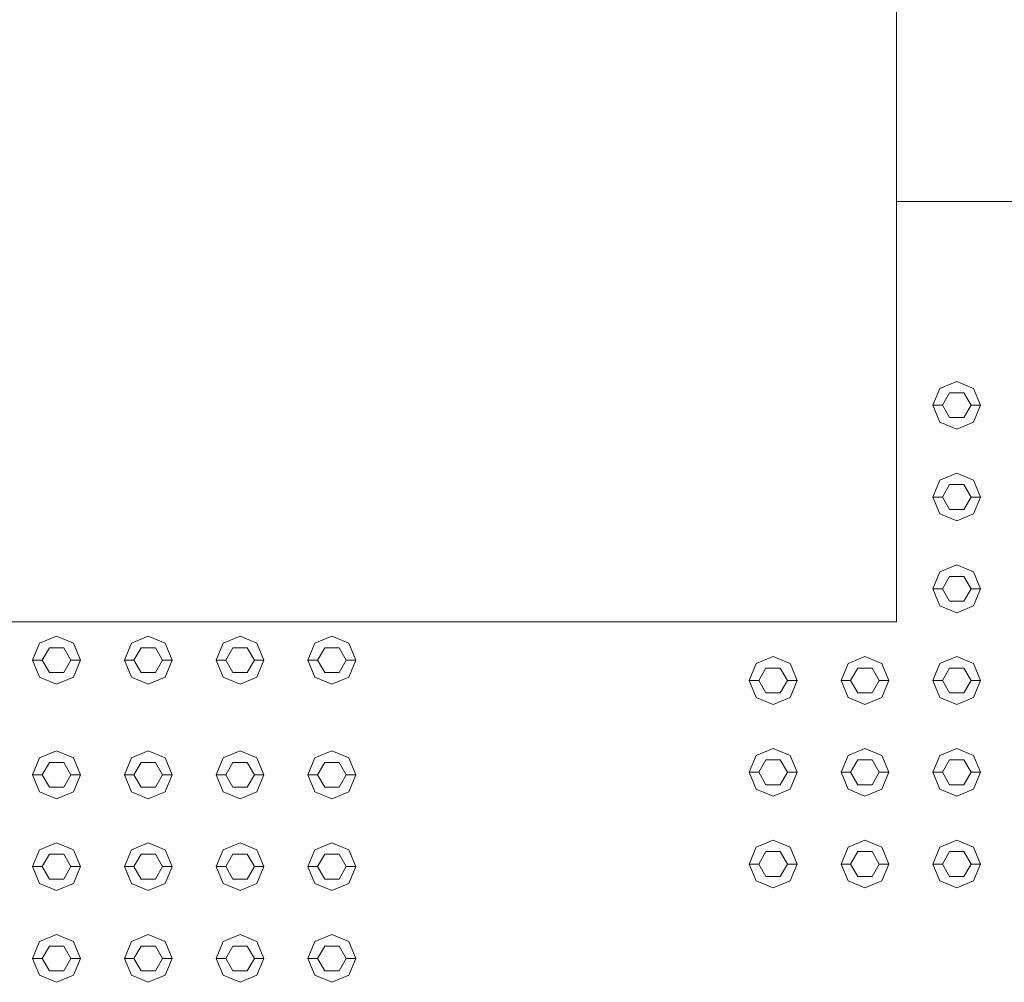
# Model space of a CAD drawing. Header units: millimetres. Extents: x -261 to 187, y -214 to 106.
# Tile 626 of 656: x -213.838 to -213.322, y 14.34 to 14.845. Entities that reach past the tile are written whole.
import ezdxf

# ---------------------------------------------------------------- set-up
doc = ezdxf.new("R2010")
doc.units = ezdxf.units.MM
doc.header["$LTSCALE"] = 0.005
doc.header["$MEASUREMENT"] = 0
doc.layers.add('IFC-Elemento construtivo genérico-Contorno', color=9, linetype='Continuous', lineweight=5)
doc.layers.add('IFC-Laje-Contorno', color=9, linetype='Continuous', lineweight=5)

msp = doc.modelspace()

# ---------------------------------------------------------------- linework, layer by layer
at = {"layer": 'IFC-Elemento construtivo genérico-Contorno', "lineweight": 5}
for p, q in [((-213.35572, 14.65148), (-213.34686, 14.65515)), ((-213.34686, 14.65515), (-213.338, 14.65148)), ((-213.35938, 14.64263), (-213.35572, 14.65148)), ((-213.35437, 14.64263), (-213.35062, 14.64914)), ((-213.35062, 14.64914), (-213.3431, 14.64914)), ((-213.3431, 14.64914), (-213.33935, 14.64263)), ((-213.338, 14.65148), (-213.33434, 14.64263)), ((-213.35938, 14.64263), (-213.35437, 14.64263)), ((-213.35938, 14.64263), (-213.35572, 14.63377)), ((-213.35437, 14.64263), (-213.35062, 14.63612)), ((-213.3431, 14.63612), (-213.33935, 14.64263)), ((-213.33935, 14.64263), (-213.33434, 14.64263)), ((-213.338, 14.63377), (-213.33434, 14.64263)), ((-213.35572, 14.63377), (-213.34686, 14.63011)), ((-213.35062, 14.63612), (-213.3431, 14.63612)), ((-213.34686, 14.63011), (-213.338, 14.63377)), ((-213.35572, 14.60339), (-213.34686, 14.60706)), ((-213.34686, 14.60706), (-213.338, 14.60339)), ((-213.35938, 14.59454), (-213.35572, 14.60339)), ((-213.35437, 14.59454), (-213.35062, 14.60105)), ((-213.35062, 14.60105), (-213.3431, 14.60105)), ((-213.3431, 14.60105), (-213.33935, 14.59454)), ((-213.338, 14.60339), (-213.33434, 14.59454)), ((-213.35938, 14.59454), (-213.35437, 14.59454)), ((-213.35938, 14.59454), (-213.35572, 14.58568)), ((-213.35437, 14.59454), (-213.35062, 14.58803)), ((-213.3431, 14.58803), (-213.33935, 14.59454)), ((-213.33935, 14.59454), (-213.33434, 14.59454)), ((-213.338, 14.58568), (-213.33434, 14.59454)), ((-213.35572, 14.58568), (-213.34686, 14.58202)), ((-213.35062, 14.58803), (-213.3431, 14.58803)), ((-213.34686, 14.58202), (-213.338, 14.58568)), ((-213.35938, 14.54644), (-213.35572, 14.5553)), ((-213.35572, 14.5553), (-213.34686, 14.55897)), ((-213.34686, 14.55897), (-213.338, 14.5553)), ((-213.338, 14.5553), (-213.33434, 14.54644)), ((-213.35437, 14.54644), (-213.35062, 14.55296)), ((-213.35062, 14.55296), (-213.3431, 14.55296)), ((-213.3431, 14.55296), (-213.33935, 14.54644)), ((-213.35938, 14.54644), (-213.35437, 14.54644)), ((-213.35938, 14.54644), (-213.35572, 14.53759)), ((-213.35437, 14.54644), (-213.35062, 14.53994)), ((-213.3431, 14.53994), (-213.33935, 14.54644)), ((-213.33935, 14.54644), (-213.33434, 14.54644)), ((-213.338, 14.53759), (-213.33434, 14.54644)), ((-213.35062, 14.53994), (-213.3431, 14.53994)), ((-213.35572, 14.53759), (-213.34686, 14.53392)), ((-213.34686, 14.53392), (-213.338, 14.53759)), ((-213.83107, 14.50902), (-213.8274, 14.51788)), ((-213.8274, 14.51788), (-213.81855, 14.52155)), ((-213.81855, 14.52155), (-213.80969, 14.51788)), ((-213.80969, 14.51788), (-213.80602, 14.50902)), ((-213.78298, 14.50902), (-213.77931, 14.51788)), ((-213.77931, 14.51788), (-213.77046, 14.52155)), ((-213.77046, 14.52155), (-213.7616, 14.51788)), ((-213.7616, 14.51788), (-213.75793, 14.50902)), ((-213.73489, 14.50902), (-213.73122, 14.51788)), ((-213.73122, 14.51788), (-213.72236, 14.52155)), ((-213.72236, 14.52155), (-213.71351, 14.51788)), ((-213.71351, 14.51788), (-213.70984, 14.50902)), ((-213.6868, 14.50902), (-213.68313, 14.51788)), ((-213.68313, 14.51788), (-213.67427, 14.52155)), ((-213.67427, 14.52155), (-213.66542, 14.51788)), ((-213.66542, 14.51788), (-213.66175, 14.50902)), ((-213.82606, 14.50902), (-213.8223, 14.51553)), ((-213.8223, 14.51553), (-213.81479, 14.51553)), ((-213.81479, 14.51553), (-213.81103, 14.50902)), ((-213.77797, 14.50902), (-213.77421, 14.51553)), ((-213.77421, 14.51553), (-213.7667, 14.51553)), ((-213.7667, 14.51553), (-213.76294, 14.50902)), ((-213.72988, 14.50902), (-213.72612, 14.51553)), ((-213.72612, 14.51553), (-213.71861, 14.51553)), ((-213.71861, 14.51553), (-213.71485, 14.50902)), ((-213.68179, 14.50902), (-213.67803, 14.51553)), ((-213.67803, 14.51553), (-213.67052, 14.51553)), ((-213.67052, 14.51553), (-213.66676, 14.50902)), ((-213.83107, 14.50902), (-213.82606, 14.50902)), ((-213.83107, 14.50902), (-213.8274, 14.50017)), ((-213.82606, 14.50902), (-213.8223, 14.50252)), ((-213.81479, 14.50252), (-213.81103, 14.50902)), ((-213.81103, 14.50902), (-213.80602, 14.50902)), ((-213.80969, 14.50017), (-213.80602, 14.50902)), ((-213.78298, 14.50902), (-213.77797, 14.50902)), ((-213.78298, 14.50902), (-213.77931, 14.50017)), ((-213.77797, 14.50902), (-213.77421, 14.50252)), ((-213.7667, 14.50252), (-213.76294, 14.50902)), ((-213.76294, 14.50902), (-213.75793, 14.50902)), ((-213.7616, 14.50017), (-213.75793, 14.50902)), ((-213.73489, 14.50902), (-213.72988, 14.50902)), ((-213.73489, 14.50902), (-213.73122, 14.50017)), ((-213.72988, 14.50902), (-213.72612, 14.50252)), ((-213.71861, 14.50252), (-213.71485, 14.50902)), ((-213.71485, 14.50902), (-213.70984, 14.50902)), ((-213.71351, 14.50017), (-213.70984, 14.50902)), ((-213.6868, 14.50902), (-213.68179, 14.50902)), ((-213.6868, 14.50902), (-213.68313, 14.50017)), ((-213.68179, 14.50902), (-213.67803, 14.50252)), ((-213.67052, 14.50252), (-213.66676, 14.50902)), ((-213.66676, 14.50902), (-213.66175, 14.50902)), ((-213.66542, 14.50017), (-213.66175, 14.50902)), ((-213.4519, 14.50721), (-213.44304, 14.51088)), ((-213.44304, 14.51088), (-213.43419, 14.50721)), ((-213.40381, 14.50721), (-213.39495, 14.51088)), ((-213.39495, 14.51088), (-213.3861, 14.50721)), ((-213.35572, 14.50721), (-213.34686, 14.51088)), ((-213.34686, 14.51088), (-213.338, 14.50721)), ((-213.8223, 14.50252), (-213.81479, 14.50252)), ((-213.77421, 14.50252), (-213.7667, 14.50252)), ((-213.72612, 14.50252), (-213.71861, 14.50252)), ((-213.67803, 14.50252), (-213.67052, 14.50252)), ((-213.45557, 14.49836), (-213.4519, 14.50721)), ((-213.45056, 14.49836), (-213.4468, 14.50486)), ((-213.4468, 14.50486), (-213.43929, 14.50486)), ((-213.43929, 14.50486), (-213.43553, 14.49836)), ((-213.43419, 14.50721), (-213.43052, 14.49836)), ((-213.40747, 14.49836), (-213.40381, 14.50721)), ((-213.40246, 14.49836), (-213.39871, 14.50486)), ((-213.39871, 14.50486), (-213.39119, 14.50486)), ((-213.39119, 14.50486), (-213.38744, 14.49836)), ((-213.3861, 14.50721), (-213.38243, 14.49836)), ((-213.35938, 14.49836), (-213.35572, 14.50721)), ((-213.35437, 14.49836), (-213.35062, 14.50486)), ((-213.35062, 14.50486), (-213.3431, 14.50486)), ((-213.3431, 14.50486), (-213.33935, 14.49836)), ((-213.338, 14.50721), (-213.33434, 14.49836)), ((-213.8274, 14.50017), (-213.81855, 14.4965)), ((-213.81855, 14.4965), (-213.80969, 14.50017)), ((-213.77931, 14.50017), (-213.77046, 14.4965)), ((-213.77046, 14.4965), (-213.7616, 14.50017)), ((-213.73122, 14.50017), (-213.72236, 14.4965)), ((-213.72236, 14.4965), (-213.71351, 14.50017)), ((-213.68313, 14.50017), (-213.67427, 14.4965)), ((-213.67427, 14.4965), (-213.66542, 14.50017)), ((-213.45557, 14.49836), (-213.45056, 14.49836)), ((-213.45557, 14.49836), (-213.4519, 14.4895)), ((-213.45056, 14.49836), (-213.4468, 14.49185)), ((-213.43929, 14.49185), (-213.43553, 14.49836)), ((-213.43553, 14.49836), (-213.43052, 14.49836)), ((-213.43419, 14.4895), (-213.43052, 14.49836)), ((-213.40747, 14.49836), (-213.40246, 14.49836)), ((-213.40747, 14.49836), (-213.40381, 14.4895)), ((-213.40246, 14.49836), (-213.39871, 14.49185)), ((-213.39119, 14.49185), (-213.38744, 14.49836)), ((-213.38744, 14.49836), (-213.38243, 14.49836)), ((-213.3861, 14.4895), (-213.38243, 14.49836)), ((-213.35938, 14.49836), (-213.35437, 14.49836)), ((-213.35938, 14.49836), (-213.35572, 14.4895)), ((-213.35437, 14.49836), (-213.35062, 14.49185)), ((-213.3431, 14.49185), (-213.33935, 14.49836)), ((-213.33935, 14.49836), (-213.33434, 14.49836)), ((-213.338, 14.4895), (-213.33434, 14.49836)), ((-213.4519, 14.4895), (-213.44304, 14.48583)), ((-213.4468, 14.49185), (-213.43929, 14.49185)), ((-213.44304, 14.48583), (-213.43419, 14.4895)), ((-213.40381, 14.4895), (-213.39495, 14.48583)), ((-213.39871, 14.49185), (-213.39119, 14.49185)), ((-213.39495, 14.48583), (-213.3861, 14.4895)), ((-213.35572, 14.4895), (-213.34686, 14.48583)), ((-213.35062, 14.49185), (-213.3431, 14.49185)), ((-213.34686, 14.48583), (-213.338, 14.4895)), ((-213.8274, 14.45777), (-213.81855, 14.46143)), ((-213.81855, 14.46143), (-213.80969, 14.45777)), ((-213.77931, 14.45777), (-213.77046, 14.46143)), ((-213.77046, 14.46143), (-213.7616, 14.45777)), ((-213.73122, 14.45777), (-213.72236, 14.46143)), ((-213.72236, 14.46143), (-213.71351, 14.45777)), ((-213.68313, 14.45777), (-213.67427, 14.46143)), ((-213.67427, 14.46143), (-213.66542, 14.45777)), ((-213.4519, 14.45912), (-213.44304, 14.46279)), ((-213.44304, 14.46279), (-213.43419, 14.45912)), ((-213.40381, 14.45912), (-213.39495, 14.46279)), ((-213.39495, 14.46279), (-213.3861, 14.45912)), ((-213.35572, 14.45912), (-213.34686, 14.46279)), ((-213.34686, 14.46279), (-213.338, 14.45912)), ((-213.83107, 14.44891), (-213.8274, 14.45777)), ((-213.80969, 14.45777), (-213.80602, 14.44891)), ((-213.78298, 14.44891), (-213.77931, 14.45777)), ((-213.7616, 14.45777), (-213.75793, 14.44891)), ((-213.73489, 14.44891), (-213.73122, 14.45777)), ((-213.71351, 14.45777), (-213.70984, 14.44891)), ((-213.6868, 14.44891), (-213.68313, 14.45777)), ((-213.66542, 14.45777), (-213.66175, 14.44891)), ((-213.45557, 14.45027), (-213.4519, 14.45912)), ((-213.45056, 14.45027), (-213.4468, 14.45677)), ((-213.4468, 14.45677), (-213.43929, 14.45677)), ((-213.43929, 14.45677), (-213.43553, 14.45027)), ((-213.43419, 14.45912), (-213.43052, 14.45027)), ((-213.40747, 14.45027), (-213.40381, 14.45912)), ((-213.40246, 14.45027), (-213.39871, 14.45677)), ((-213.39871, 14.45677), (-213.39119, 14.45677)), ((-213.39119, 14.45677), (-213.38744, 14.45027)), ((-213.3861, 14.45912), (-213.38243, 14.45027)), ((-213.35938, 14.45027), (-213.35572, 14.45912)), ((-213.35437, 14.45027), (-213.35062, 14.45677)), ((-213.35062, 14.45677), (-213.3431, 14.45677)), ((-213.3431, 14.45677), (-213.33935, 14.45027)), ((-213.338, 14.45912), (-213.33434, 14.45027)), ((-213.82606, 14.44891), (-213.8223, 14.45542)), ((-213.8223, 14.45542), (-213.81479, 14.45542)), ((-213.81479, 14.45542), (-213.81103, 14.44891)), ((-213.77797, 14.44891), (-213.77421, 14.45542)), ((-213.77421, 14.45542), (-213.7667, 14.45542)), ((-213.7667, 14.45542), (-213.76294, 14.44891)), ((-213.72988, 14.44891), (-213.72612, 14.45542)), ((-213.72612, 14.45542), (-213.71861, 14.45542)), ((-213.71861, 14.45542), (-213.71485, 14.44891)), ((-213.68179, 14.44891), (-213.67803, 14.45542)), ((-213.67803, 14.45542), (-213.67052, 14.45542)), ((-213.67052, 14.45542), (-213.66676, 14.44891)), ((-213.83107, 14.44891), (-213.82606, 14.44891)), ((-213.83107, 14.44891), (-213.8274, 14.44006)), ((-213.82606, 14.44891), (-213.8223, 14.4424)), ((-213.81479, 14.4424), (-213.81103, 14.44891)), ((-213.81103, 14.44891), (-213.80602, 14.44891)), ((-213.80969, 14.44006), (-213.80602, 14.44891)), ((-213.78298, 14.44891), (-213.77797, 14.44891)), ((-213.78298, 14.44891), (-213.77931, 14.44006)), ((-213.77797, 14.44891), (-213.77421, 14.4424)), ((-213.7667, 14.4424), (-213.76294, 14.44891)), ((-213.76294, 14.44891), (-213.75793, 14.44891)), ((-213.7616, 14.44006), (-213.75793, 14.44891)), ((-213.73489, 14.44891), (-213.72988, 14.44891)), ((-213.73489, 14.44891), (-213.73122, 14.44006)), ((-213.72988, 14.44891), (-213.72612, 14.4424)), ((-213.71861, 14.4424), (-213.71485, 14.44891)), ((-213.71485, 14.44891), (-213.70984, 14.44891)), ((-213.71351, 14.44006), (-213.70984, 14.44891)), ((-213.6868, 14.44891), (-213.68179, 14.44891)), ((-213.6868, 14.44891), (-213.68313, 14.44006)), ((-213.68179, 14.44891), (-213.67803, 14.4424)), ((-213.67052, 14.4424), (-213.66676, 14.44891)), ((-213.66676, 14.44891), (-213.66175, 14.44891)), ((-213.66542, 14.44006), (-213.66175, 14.44891)), ((-213.45557, 14.45027), (-213.45056, 14.45027)), ((-213.45557, 14.45027), (-213.4519, 14.44141)), ((-213.45056, 14.45027), (-213.4468, 14.44375)), ((-213.43929, 14.44375), (-213.43553, 14.45027)), ((-213.43553, 14.45027), (-213.43052, 14.45027)), ((-213.43419, 14.44141), (-213.43052, 14.45027)), ((-213.40747, 14.45027), (-213.40246, 14.45027)), ((-213.40747, 14.45027), (-213.40381, 14.44141)), ((-213.40246, 14.45027), (-213.39871, 14.44375)), ((-213.39119, 14.44375), (-213.38744, 14.45027)), ((-213.38744, 14.45027), (-213.38243, 14.45027)), ((-213.3861, 14.44141), (-213.38243, 14.45027)), ((-213.35938, 14.45027), (-213.35437, 14.45027)), ((-213.35938, 14.45027), (-213.35572, 14.44141)), ((-213.35437, 14.45027), (-213.35062, 14.44375)), ((-213.3431, 14.44375), (-213.33935, 14.45027)), ((-213.33935, 14.45027), (-213.33434, 14.45027)), ((-213.338, 14.44141), (-213.33434, 14.45027)), ((-213.8223, 14.4424), (-213.81479, 14.4424)), ((-213.77421, 14.4424), (-213.7667, 14.4424)), ((-213.72612, 14.4424), (-213.71861, 14.4424)), ((-213.67803, 14.4424), (-213.67052, 14.4424)), ((-213.4519, 14.44141), (-213.44304, 14.43774)), ((-213.4468, 14.44375), (-213.43929, 14.44375)), ((-213.44304, 14.43774), (-213.43419, 14.44141)), ((-213.40381, 14.44141), (-213.39495, 14.43774)), ((-213.39871, 14.44375), (-213.39119, 14.44375)), ((-213.39495, 14.43774), (-213.3861, 14.44141)), ((-213.35572, 14.44141), (-213.34686, 14.43774)), ((-213.35062, 14.44375), (-213.3431, 14.44375)), ((-213.34686, 14.43774), (-213.338, 14.44141)), ((-213.8274, 14.44006), (-213.81855, 14.43639)), ((-213.81855, 14.43639), (-213.80969, 14.44006)), ((-213.77931, 14.44006), (-213.77046, 14.43639)), ((-213.77046, 14.43639), (-213.7616, 14.44006)), ((-213.73122, 14.44006), (-213.72236, 14.43639)), ((-213.72236, 14.43639), (-213.71351, 14.44006)), ((-213.68313, 14.44006), (-213.67427, 14.43639)), ((-213.67427, 14.43639), (-213.66542, 14.44006)), ((-213.4519, 14.41103), (-213.44304, 14.41469)), ((-213.44304, 14.41469), (-213.43419, 14.41103)), ((-213.40381, 14.41103), (-213.39495, 14.41469)), ((-213.39495, 14.41469), (-213.3861, 14.41103)), ((-213.35572, 14.41103), (-213.34686, 14.41469)), ((-213.34686, 14.41469), (-213.338, 14.41103)), ((-213.83107, 14.40082), (-213.8274, 14.40968)), ((-213.8274, 14.40968), (-213.81855, 14.41334)), ((-213.81855, 14.41334), (-213.80969, 14.40968)), ((-213.80969, 14.40968), (-213.80602, 14.40082)), ((-213.78298, 14.40082), (-213.77931, 14.40968)), ((-213.77931, 14.40968), (-213.77046, 14.41334)), ((-213.77046, 14.41334), (-213.7616, 14.40968)), ((-213.7616, 14.40968), (-213.75793, 14.40082)), ((-213.73489, 14.40082), (-213.73122, 14.40968)), ((-213.73122, 14.40968), (-213.72236, 14.41334)), ((-213.72236, 14.41334), (-213.71351, 14.40968)), ((-213.71351, 14.40968), (-213.70984, 14.40082)), ((-213.6868, 14.40082), (-213.68313, 14.40968)), ((-213.68313, 14.40968), (-213.67427, 14.41334)), ((-213.67427, 14.41334), (-213.66542, 14.40968)), ((-213.66542, 14.40968), (-213.66175, 14.40082)), ((-213.45557, 14.40217), (-213.4519, 14.41103)), ((-213.43419, 14.41103), (-213.43052, 14.40217)), ((-213.40747, 14.40217), (-213.40381, 14.41103)), ((-213.3861, 14.41103), (-213.38243, 14.40217)), ((-213.35938, 14.40217), (-213.35572, 14.41103)), ((-213.338, 14.41103), (-213.33434, 14.40217)), ((-213.82606, 14.40082), (-213.8223, 14.40733)), ((-213.8223, 14.40733), (-213.81479, 14.40733)), ((-213.81479, 14.40733), (-213.81103, 14.40082)), ((-213.77797, 14.40082), (-213.77421, 14.40733)), ((-213.77421, 14.40733), (-213.7667, 14.40733)), ((-213.7667, 14.40733), (-213.76294, 14.40082)), ((-213.72988, 14.40082), (-213.72612, 14.40733)), ((-213.72612, 14.40733), (-213.71861, 14.40733)), ((-213.71861, 14.40733), (-213.71485, 14.40082)), ((-213.68179, 14.40082), (-213.67803, 14.40733)), ((-213.67803, 14.40733), (-213.67052, 14.40733)), ((-213.67052, 14.40733), (-213.66676, 14.40082)), ((-213.45056, 14.40217), (-213.4468, 14.40868)), ((-213.4468, 14.40868), (-213.43929, 14.40868)), ((-213.43929, 14.40868), (-213.43553, 14.40217)), ((-213.40246, 14.40217), (-213.39871, 14.40868)), ((-213.39871, 14.40868), (-213.39119, 14.40868)), ((-213.39119, 14.40868), (-213.38744, 14.40217)), ((-213.35437, 14.40217), (-213.35062, 14.40868)), ((-213.35062, 14.40868), (-213.3431, 14.40868)), ((-213.3431, 14.40868), (-213.33935, 14.40217)), ((-213.83107, 14.40082), (-213.82606, 14.40082)), ((-213.83107, 14.40082), (-213.8274, 14.39196)), ((-213.82606, 14.40082), (-213.8223, 14.39431)), ((-213.81479, 14.39431), (-213.81103, 14.40082)), ((-213.81103, 14.40082), (-213.80602, 14.40082)), ((-213.80969, 14.39196), (-213.80602, 14.40082)), ((-213.78298, 14.40082), (-213.77797, 14.40082)), ((-213.78298, 14.40082), (-213.77931, 14.39196)), ((-213.77797, 14.40082), (-213.77421, 14.39431)), ((-213.7667, 14.39431), (-213.76294, 14.40082)), ((-213.76294, 14.40082), (-213.75793, 14.40082)), ((-213.7616, 14.39196), (-213.75793, 14.40082)), ((-213.73489, 14.40082), (-213.72988, 14.40082)), ((-213.73489, 14.40082), (-213.73122, 14.39196)), ((-213.72988, 14.40082), (-213.72612, 14.39431)), ((-213.71861, 14.39431), (-213.71485, 14.40082)), ((-213.71485, 14.40082), (-213.70984, 14.40082)), ((-213.71351, 14.39196), (-213.70984, 14.40082)), ((-213.6868, 14.40082), (-213.68179, 14.40082)), ((-213.6868, 14.40082), (-213.68313, 14.39196)), ((-213.68179, 14.40082), (-213.67803, 14.39431)), ((-213.67052, 14.39431), (-213.66676, 14.40082)), ((-213.66676, 14.40082), (-213.66175, 14.40082)), ((-213.66542, 14.39196), (-213.66175, 14.40082)), ((-213.45557, 14.40217), (-213.45056, 14.40217)), ((-213.45557, 14.40217), (-213.4519, 14.39332)), ((-213.45056, 14.40217), (-213.4468, 14.39566)), ((-213.43929, 14.39566), (-213.43553, 14.40217)), ((-213.43553, 14.40217), (-213.43052, 14.40217)), ((-213.43419, 14.39332), (-213.43052, 14.40217)), ((-213.40747, 14.40217), (-213.40246, 14.40217)), ((-213.40747, 14.40217), (-213.40381, 14.39332)), ((-213.40246, 14.40217), (-213.39871, 14.39566)), ((-213.39119, 14.39566), (-213.38744, 14.40217)), ((-213.38744, 14.40217), (-213.38243, 14.40217)), ((-213.3861, 14.39332), (-213.38243, 14.40217)), ((-213.35938, 14.40217), (-213.35437, 14.40217)), ((-213.35938, 14.40217), (-213.35572, 14.39332)), ((-213.35437, 14.40217), (-213.35062, 14.39566)), ((-213.3431, 14.39566), (-213.33935, 14.40217)), ((-213.33935, 14.40217), (-213.33434, 14.40217)), ((-213.338, 14.39332), (-213.33434, 14.40217)), ((-213.8223, 14.39431), (-213.81479, 14.39431)), ((-213.77421, 14.39431), (-213.7667, 14.39431)), ((-213.72612, 14.39431), (-213.71861, 14.39431)), ((-213.67803, 14.39431), (-213.67052, 14.39431)), ((-213.4468, 14.39566), (-213.43929, 14.39566)), ((-213.39871, 14.39566), (-213.39119, 14.39566)), ((-213.35062, 14.39566), (-213.3431, 14.39566)), ((-213.8274, 14.39196), (-213.81855, 14.3883)), ((-213.81855, 14.3883), (-213.80969, 14.39196)), ((-213.77931, 14.39196), (-213.77046, 14.3883)), ((-213.77046, 14.3883), (-213.7616, 14.39196)), ((-213.73122, 14.39196), (-213.72236, 14.3883)), ((-213.72236, 14.3883), (-213.71351, 14.39196)), ((-213.68313, 14.39196), (-213.67427, 14.3883)), ((-213.67427, 14.3883), (-213.66542, 14.39196)), ((-213.4519, 14.39332), (-213.44304, 14.38965)), ((-213.44304, 14.38965), (-213.43419, 14.39332)), ((-213.40381, 14.39332), (-213.39495, 14.38965)), ((-213.39495, 14.38965), (-213.3861, 14.39332)), ((-213.35572, 14.39332), (-213.34686, 14.38965)), ((-213.34686, 14.38965), (-213.338, 14.39332)), ((-213.8274, 14.36158), (-213.81855, 14.36525)), ((-213.81855, 14.36525), (-213.80969, 14.36158)), ((-213.77931, 14.36158), (-213.77046, 14.36525)), ((-213.77046, 14.36525), (-213.7616, 14.36158)), ((-213.73122, 14.36158), (-213.72236, 14.36525)), ((-213.72236, 14.36525), (-213.71351, 14.36158)), ((-213.68313, 14.36158), (-213.67427, 14.36525)), ((-213.67427, 14.36525), (-213.66542, 14.36158)), ((-213.83107, 14.35273), (-213.8274, 14.36158)), ((-213.82606, 14.35273), (-213.8223, 14.35923)), ((-213.8223, 14.35923), (-213.81479, 14.35923)), ((-213.81479, 14.35923), (-213.81103, 14.35273)), ((-213.80969, 14.36158), (-213.80602, 14.35273)), ((-213.78298, 14.35273), (-213.77931, 14.36158)), ((-213.77797, 14.35273), (-213.77421, 14.35923)), ((-213.77421, 14.35923), (-213.7667, 14.35923)), ((-213.7667, 14.35923), (-213.76294, 14.35273)), ((-213.7616, 14.36158), (-213.75793, 14.35273)), ((-213.73489, 14.35273), (-213.73122, 14.36158)), ((-213.72988, 14.35273), (-213.72612, 14.35923)), ((-213.72612, 14.35923), (-213.71861, 14.35923)), ((-213.71861, 14.35923), (-213.71485, 14.35273)), ((-213.71351, 14.36158), (-213.70984, 14.35273)), ((-213.6868, 14.35273), (-213.68313, 14.36158)), ((-213.68179, 14.35273), (-213.67803, 14.35923)), ((-213.67803, 14.35923), (-213.67052, 14.35923)), ((-213.67052, 14.35923), (-213.66676, 14.35273)), ((-213.66542, 14.36158), (-213.66175, 14.35273)), ((-213.83107, 14.35273), (-213.82606, 14.35273)), ((-213.83107, 14.35273), (-213.8274, 14.34387)), ((-213.82606, 14.35273), (-213.8223, 14.34622)), ((-213.81479, 14.34622), (-213.81103, 14.35273)), ((-213.81103, 14.35273), (-213.80602, 14.35273)), ((-213.80969, 14.34387), (-213.80602, 14.35273)), ((-213.78298, 14.35273), (-213.77797, 14.35273)), ((-213.78298, 14.35273), (-213.77931, 14.34387)), ((-213.77797, 14.35273), (-213.77421, 14.34622)), ((-213.7667, 14.34622), (-213.76294, 14.35273)), ((-213.76294, 14.35273), (-213.75793, 14.35273)), ((-213.7616, 14.34387), (-213.75793, 14.35273)), ((-213.73489, 14.35273), (-213.72988, 14.35273)), ((-213.73489, 14.35273), (-213.73122, 14.34387)), ((-213.72988, 14.35273), (-213.72612, 14.34622)), ((-213.71861, 14.34622), (-213.71485, 14.35273)), ((-213.71485, 14.35273), (-213.70984, 14.35273)), ((-213.71351, 14.34387), (-213.70984, 14.35273)), ((-213.6868, 14.35273), (-213.68179, 14.35273)), ((-213.6868, 14.35273), (-213.68313, 14.34387)), ((-213.68179, 14.35273), (-213.67803, 14.34622)), ((-213.67052, 14.34622), (-213.66676, 14.35273)), ((-213.66676, 14.35273), (-213.66175, 14.35273)), ((-213.66542, 14.34387), (-213.66175, 14.35273)), ((-213.8274, 14.34387), (-213.81855, 14.3402)), ((-213.8223, 14.34622), (-213.81479, 14.34622)), ((-213.81855, 14.3402), (-213.80969, 14.34387)), ((-213.77931, 14.34387), (-213.77046, 14.3402)), ((-213.77421, 14.34622), (-213.7667, 14.34622)), ((-213.77046, 14.3402), (-213.7616, 14.34387)), ((-213.73122, 14.34387), (-213.72236, 14.3402)), ((-213.72612, 14.34622), (-213.71861, 14.34622)), ((-213.72236, 14.3402), (-213.71351, 14.34387)), ((-213.68313, 14.34387), (-213.67427, 14.3402)), ((-213.67803, 14.34622), (-213.67052, 14.34622)), ((-213.67427, 14.3402), (-213.66542, 14.34387))]:
    msp.add_line(p, q, dxfattribs=at)
at = {"layer": 'IFC-Laje-Contorno', "lineweight": 5}
for p, q in [((-213.37841, 14.52906), (-213.37841, 16.129)), ((-213.37841, 14.74948), (-212.57138, 14.74948)), ((-217.11051, 14.52906), (-213.37841, 14.52906))]:
    msp.add_line(p, q, dxfattribs=at)

doc.saveas('drawing.dxf')
